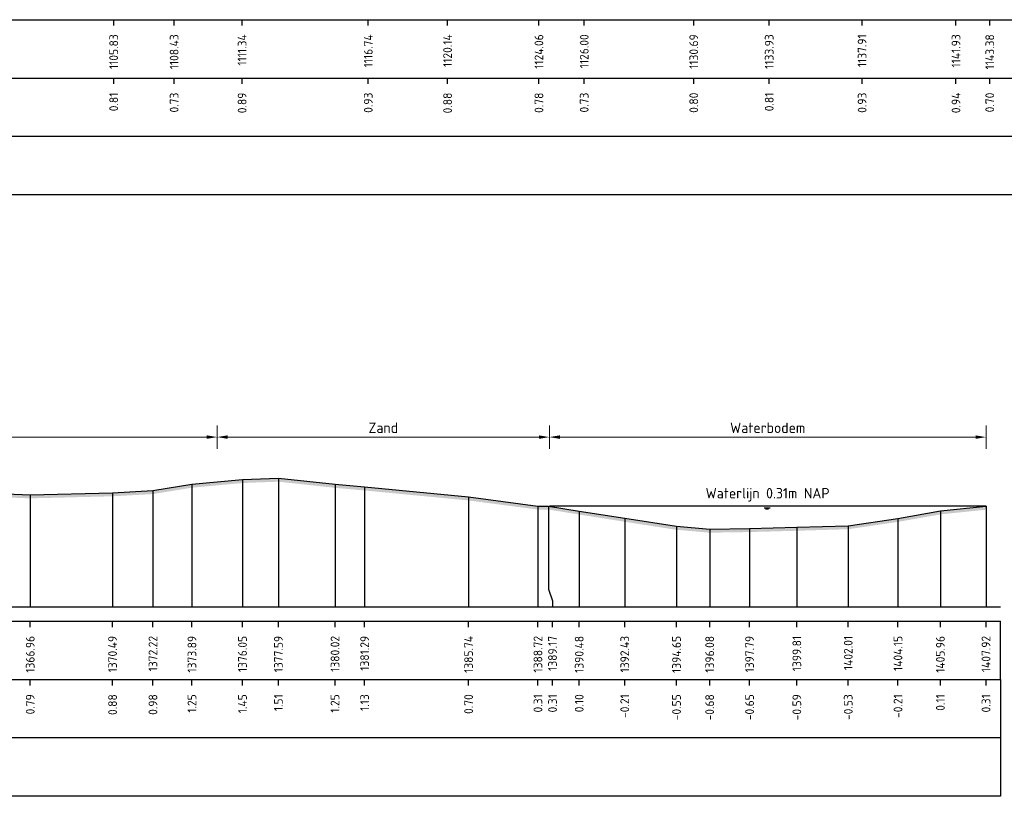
# Model space of a CAD drawing. Header units: metres. Extents: x 128583 to 136452, y 412329 to 415128.
# Tile 418 of 465: x 135783 to 135825, y 414520 to 414554. Entities that reach past the tile are written whole.
import ezdxf
from ezdxf.enums import TextEntityAlignment as Align

# ---------------------------------------------------------------- set-up
doc = ezdxf.new("R2010")
doc.units = ezdxf.units.M
doc.header["$PDMODE"] = 35
doc.header["$PDSIZE"] = 0.075
for name, color, linetype, lineweight in [('X-ME-AL-PROFIEL_HUIDIG MAAIVELD-GD', 8, 'Continuous', 0), ('X-XX-AL-DETAIL1-M', 7, 'Continuous', 18), ('X-XX-AL-NAP-T18', 7, 'Continuous', 18)]:
    doc.layers.add(name, color=color, linetype=linetype, lineweight=lineweight)
for name, color, linetype in [('X-ME-AL-PROFIEL_MAAIVELD-GD', 8, 'Continuous'), ('X-ME-AL-PROFIEL_WATERLIJN-GD', 150, 'Continuous'), ('X-ME-AL-PROFIELRASTER-S', 7, 'Continuous')]:
    doc.layers.add(name, color=color, linetype=linetype)
doc.styles.add('NLCS-ISO-ANNOTATIEF-T18', font='NLCS-ISO.ttf', dxfattribs={"height": 1.8})
doc.styles.add('NLCS-ISO-ANNOTATIVE-T18', font='NLCS-ISO.ttf', dxfattribs={"height": 1.8})
doc.dimstyles.new('NLCS-ANNOTATIEF-T18-PIJL_L2_H0', dxfattribs={"dimtxt": 2.5, "dimasz": 1.8, "dimexe": 2, "dimexo": 2, "dimgap": 0.7, "dimtad": 1, "dimzin": 0, "dimdsep": 46, "dimtxsty": 'NLCS-ISO-ANNOTATIEF-T18', "dimcen": 0, "dimdle": 2, "dimclrd": 256, "dimclre": 256, "dimclrt": 10, "dimaunit": 2, "dimadec": 0, "dimazin": 0, "dimtfac": 1, "dimtdec": 3, "dimtofl": 0, "dimtmove": 0, "dimatfit": 3, "dimfxl": 2, "dimfxlon": 1, "dimtfillclr": 256, "dimtolj": 1, "dimtzin": 0, "dimlwd": -1, "dimlwe": -1, "dimarcsym": 0})

# ---------------------------------------------------------------- blocks, each defined once
blk = doc.blocks.new('SAL-PROFIELRASTER_BALK_EIND1-D')
at = {"color": 0, "linetype": 'ByBlock', "lineweight": -2}
blk.add_line((1, -12.5), (1, -2.5), dxfattribs=at)
at = {"color": 0, "linetype": 'ByBlock', "lineweight": -2, "flags": 128}
for points in [[(0, 0), (1, 0)], [(0, -2.5), (1, -2.5)], [(0, -12.5), (1, -12.5)]]:
    blk.add_lwpolyline(points, dxfattribs=at)
blk = doc.blocks.new('SAL-PROFIELRASTER_BALK_EIND2-D')
at = {"color": 0, "linetype": 'ByBlock', "lineweight": -2}
for p, q in [((1, -2.5), (1, -12.5)), ((1, -12.5), (0, -12.5))]:
    blk.add_line(p, q, dxfattribs=at)
blk = doc.blocks.new('SAL-PROFIELRASTER_BALK_DATA-D')
at = {"color": 0, "linetype": 'ByBlock', "lineweight": -2}
blk.add_lwpolyline([(0, -3.5), (0, -2.5)], dxfattribs=at)
at = {"color": 0, "linetype": 'ByBlock', "lineweight": -2, "style": 'NLCS-ISO-ANNOTATIVE-T18'}
blk.add_attdef('GETAL', text='', height=1.5, rotation=90, dxfattribs=at).set_placement((0.75, -5), align=Align.RIGHT)
blk = doc.blocks.new('SAL-PROFIELRASTER_AANHAAL-D')
at = {"color": 9, "linetype": 'ByBlock', "lineweight": -2, "flags": 128}
blk.add_lwpolyline([(0, 1), (0, 0)], dxfattribs=at)
blk = doc.blocks.new('SAL-PROFIELRASTER_AANHAAL_STAGGER-D')
at = {"color": 9, "linetype": 'ByBlock', "lineweight": -2, "flags": 128}
for points in [[(0, 0), (0, -0.25)], [(0, -0.25), (1, -0.75)], [(1, -0.75), (1, -1)]]:
    blk.add_lwpolyline(points, dxfattribs=at)
blk = doc.blocks.new('*D406')
at = {"layer": 'Defpoints', "color": 0, "transparency": 16777216}
for p in [(135746.058, 414535.838), (135746.058, 414535.838), (135791.358, 414533.92)]:
    blk.add_point(p, dxfattribs=at)
at = {"layer": 'X-XX-AL-DETAIL1-M', "transparency": 16777216}
for p, q in [((135746.058, 414535.838), (135746.058, 414536.338)), ((135791.358, 414535.338), (135791.358, 414536.338)), ((135790.908, 414535.838), (135746.508, 414535.838))]:
    blk.add_line(p, q, dxfattribs=at)
for points in [[(135746.508, 414535.913), (135746.508, 414535.763), (135746.058, 414535.838)], [(135790.908, 414535.913), (135790.908, 414535.763), (135791.358, 414535.838)]]:
    blk.add_solid(points, dxfattribs=at)
at = {"layer": 'X-XX-AL-DETAIL1-M', "color": 10, "transparency": 16777216, "insert": (135768.708, 414536.238), "char_height": 0.45, "attachment_point": 5, "style": 'NLCS-ISO-ANNOTATIEF-T18'}
blk.add_mtext('\\A1;Akker', dxfattribs=at)
blk = doc.blocks.new('*D407')
at = {"layer": 'Defpoints', "color": 0, "transparency": 16777216}
for p in [(135791.358, 414535.838), (135791.358, 414535.838), (135805.591, 414532.877)]:
    blk.add_point(p, dxfattribs=at)
at = {"layer": 'X-XX-AL-DETAIL1-M', "transparency": 16777216}
for p, q in [((135791.358, 414535.838), (135791.358, 414536.338)), ((135805.591, 414535.338), (135805.591, 414536.338)), ((135805.141, 414535.838), (135791.808, 414535.838))]:
    blk.add_line(p, q, dxfattribs=at)
for points in [[(135791.808, 414535.913), (135791.808, 414535.763), (135791.358, 414535.838)], [(135805.141, 414535.913), (135805.141, 414535.763), (135805.591, 414535.838)]]:
    blk.add_solid(points, dxfattribs=at)
at = {"layer": 'X-XX-AL-DETAIL1-M', "color": 10, "transparency": 16777216, "insert": (135798.474, 414536.238), "char_height": 0.45, "attachment_point": 5, "style": 'NLCS-ISO-ANNOTATIEF-T18'}
blk.add_mtext('\\A1;Zand', dxfattribs=at)
blk = doc.blocks.new('*D408')
at = {"layer": 'Defpoints', "color": 0, "transparency": 16777216}
for p in [(135805.591, 414535.838), (135805.591, 414535.838), (135824.303, 414532.877)]:
    blk.add_point(p, dxfattribs=at)
at = {"layer": 'X-XX-AL-DETAIL1-M', "transparency": 16777216}
for p, q in [((135805.591, 414535.838), (135805.591, 414536.338)), ((135824.303, 414535.338), (135824.303, 414536.338)), ((135823.853, 414535.838), (135806.041, 414535.838))]:
    blk.add_line(p, q, dxfattribs=at)
for points in [[(135806.041, 414535.913), (135806.041, 414535.763), (135805.591, 414535.838)], [(135823.853, 414535.913), (135823.853, 414535.763), (135824.303, 414535.838)]]:
    blk.add_solid(points, dxfattribs=at)
at = {"layer": 'X-XX-AL-DETAIL1-M', "color": 10, "transparency": 16777216, "insert": (135814.947, 414536.238), "char_height": 0.45, "attachment_point": 5, "style": 'NLCS-ISO-ANNOTATIEF-T18'}
blk.add_mtext('\\A1;Waterbodem', dxfattribs=at)

msp = doc.modelspace()

# ---------------------------------------------------------------- hatches: boundary and pattern name
at = {"layer": 'X-ME-AL-PROFIEL_HUIDIG MAAIVELD-GD'}
h = msp.add_hatch(dxfattribs=at)
h.set_pattern_fill('AGR-MAAIVELD', color=256, scale=0.1, pattern_type=2)
h.set_pattern_definition([(45, (-528.359, -245.5534), (-0.5000001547, 0.5000001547), []), (45, (-528.43044, -245.482), (0, 1.0000003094), [0.707107, -0.707107]), (45, (-528.5019, -245.41055), (0, 1.0000003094), [0.707107, -0.707107]), (45, (-528.5743, -245.3381), (0, 1.0000003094), [0.707107, -0.707107]), (45, (-528.6447, -245.2677), (0, 1.0000003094), [0.707107, -0.707107]), (45, (-528.71615, -245.19626), (0, 1.0000003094), [0.707107, -0.707107]), (45, (-528.7876, -245.12484), (0, 1.0000003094), [0.707107, -0.707107]), (315, (-528.359, -245.5534), (0.5000001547, 0.5000001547), []), (315, (-528.2876, -245.482), (1.0000003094, -3e-16), [0.707107, -0.707107]), (315, (-528.21615, -245.41055), (1.0000003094, -3e-16), [0.707107, -0.707107]), (315, (-528.1437, -245.3381), (1.0000003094, -3e-16), [0.707107, -0.707107]), (315, (-528.0733, -245.2677), (1.0000003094, -3e-16), [0.707107, -0.707107]), (315, (-528.0019, -245.19626), (1.0000003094, -3e-16), [0.707107, -0.707107]), (315, (-527.93044, -245.12484), (1.0000003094, -3e-16), [0.707107, -0.707107])])
h.paths.add_polyline_path([(135824.303, 414532.877), (135822.347, 414532.674), (135820.531, 414532.355), (135818.398, 414532.04), (135816.197, 414531.974), (135814.172, 414531.918), (135812.461, 414531.891), (135811.04, 414532.014), (135808.821, 414532.359), (135806.87, 414532.67), (135805.56, 414532.882), (135805.102, 414532.882), (135802.13, 414533.272), (135797.675, 414533.7), (135796.406, 414533.814), (135793.98, 414534.077), (135792.441, 414534.02), (135790.275, 414533.819), (135788.604, 414533.547), (135786.873, 414533.451), (135783.344, 414533.362), (135780.915, 414533.461), (135777.307, 414533.365), (135773.824, 414533.231), (135770.841, 414533.209), (135767.971, 414533.232), (135764.483, 414533.332), (135760.845, 414533.261), (135757.322, 414533.209), (135754.357, 414533.15), (135751.433, 414533.015), (135749.183, 414532.984), (135746.914, 414532.913), (135746.1, 414532.302), (135745.881, 414532.051), (135745.465, 414532.015), (135745.133, 414532.083), (135744.902, 414532.298), (135744.374, 414532.872), (135742.665, 414533.039), (135740.103, 414533.07), (135737.822, 414533.197), (135734.295, 414533.192), (135729.954, 414533.226), (135727.462, 414533.149), (135725.025, 414533.209), (135720.96, 414533.252), (135717.606, 414533.208), (135715.041, 414533.286), (135712.362, 414533.321), (135708.778, 414533.329), (135705.103, 414533.312), (135701.123, 414533.216), (135698.115, 414533.284), (135694.186, 414533.228), (135690.887, 414533.198), (135687.943, 414532.992), (135687.191, 414532.893), (135686.751, 414532.936), (135686.638, 414532.573), (135686.158, 414532.282), (135685.988, 414532.087), (135685.673, 414531.996), (135685.25, 414532.01), (135685.047, 414532.316), (135684.903, 414532.617), (135683.831, 414533.002), (135682.251, 414533.151), (135679.32, 414533.269), (135675.494, 414533.18), (135672.277, 414533.308), (135668.285, 414533.163), (135665.224, 414533.206), (135661.033, 414533.378), (135657.122, 414533.241), (135653.704, 414533.29), (135650.141, 414533.452), (135645.603, 414533.35), (135641.36, 414533.371), (135638.08, 414533.449), (135634.587, 414533.413), (135630.357, 414533.385), (135626.384, 414533.283), (135622.686, 414533.223), (135619.374, 414533.336), (135615.3, 414533.169), (135611.985, 414533.267), (135607.379, 414533.105), (135604.005, 414533.053), (135600.871, 414533.04), (135597.985, 414533.075), (135595.463, 414533.076), (135594.414, 414532.835), (135594.049, 414532.484), (135593.698, 414532.035), (135593.12, 414532), (135592.743, 414532.079), (135592.499, 414532.488), (135592.168, 414532.878), (135590.406, 414532.977), (135586.847, 414533.088), (135584.061, 414533.223), (135580.869, 414533.374), (135576.996, 414533.369), (135572.963, 414533.433), (135568.722, 414533.229), (135563.101, 414533.284), (135559.763, 414533.263), (135558.316, 414533.509), (135554.293, 414533.499), (135550.311, 414533.38), (135547.078, 414533.366), (135542.383, 414533.3), (135540.442, 414533.349), (135536.528, 414533.45), (135533.129, 414533.498), (135527.723, 414533.453), (135524.811, 414533.296), (135522.22, 414533.377), (135517.74, 414533.343), (135512.837, 414533.331), (135510.644, 414533.405), (135505.196, 414533.346), (135503.034, 414533.494), (135498.838, 414533.462), (135495.065, 414533.4), (135490.962, 414533.318), (135487.269, 414533.334), (135481.818, 414533.204), (135478.723, 414533.339), (135475.023, 414533.324), (135472.295, 414533.188), (135470.457, 414533.03), (135469.658, 414532.312), (135469.376, 414532.036), (135469.136, 414531.999), (135468.86, 414531.999), (135468.486, 414532.339), (135468.263, 414532.676), (135467.535, 414533.173), (135465.205, 414533.337), (135462.229, 414533.314), (135459.532, 414533.513), (135455.526, 414533.413), (135452.615, 414533.492), (135448.335, 414533.393), (135445.345, 414533.547), (135440.528, 414533.368), (135437.286, 414533.569), (135433.027, 414533.453), (135429.282, 414533.593), (135425.112, 414533.503), (135421.808, 414533.563), (135417.562, 414533.532), (135413.107, 414533.389), (135410.024, 414533.381), (135405.654, 414533.411), (135403.402, 414533.578), (135398.8, 414533.425), (135395.456, 414533.407), (135391.994, 414533.357), (135388.793, 414533.444), (135385.211, 414533.446), (135381.885, 414533.447), (135378.979, 414533.454), (135376.023, 414533.511), (135373.357, 414533.415), (135371.837, 414533.308), (135371.496, 414532.85), (135370.733, 414532.302), (135370.122, 414532.312), (135369.73, 414532.567), (135369.091, 414533.187), (135367.505, 414533.323), (135365.024, 414533.465), (135361.064, 414533.529), (135356.853, 414533.512), (135353.093, 414533.454), (135349.873, 414533.449), (135346.02, 414533.482), (135341.689, 414533.56), (135337.732, 414533.502), (135333.868, 414533.622), (135329.569, 414533.674), (135325.551, 414533.611), (135321.801, 414533.589), (135317.839, 414533.541), (135314.998, 414533.561), (135311.623, 414533.53), (135308.383, 414533.508), (135305.499, 414533.497), (135302.425, 414533.528), (135299.541, 414533.472), (135296.525, 414533.548), (135293.798, 414533.561), (135290.487, 414533.53), (135287.386, 414533.523), (135284.281, 414533.546), (135281.468, 414533.546), (135278.856, 414533.505), (135277.144, 414533.398), (135275.345, 414533.234), (135274.859, 414532.772), (135274.21, 414532.274), (135273.956, 414532.073), (135273.683, 414532.078), (135273.363, 414532.285), (135272.652, 414532.849), (135271.883, 414533.394), (135269.229, 414533.599), (135266.357, 414533.663), (135262.843, 414533.589), (135260.191, 414533.641), (135258.41, 414533.595), (135255.663, 414533.551), (135255.001, 414533.604), (135252.198, 414533.628), (135249.558, 414533.579), (135246.707, 414533.521), (135244.31, 414533.603), (135241.612, 414533.59), (135239.084, 414533.596), (135237.215, 414533.457), (135236.049, 414533.538), (135232.964, 414533.616), (135230.297, 414533.631), (135226.567, 414533.575), (135223.598, 414533.659), (135219.833, 414533.672), (135216.386, 414533.497), (135213.857, 414533.595), (135211.07, 414533.54), (135207.331, 414533.526), (135205.602, 414533.366), (135204.055, 414533.572), (135200.476, 414533.478), (135197.853, 414533.51), (135195.819, 414533.574), (135192.113, 414533.508), (135189.766, 414533.319), (135188.979, 414533.45), (135186.59, 414533.58), (135183.394, 414533.629), (135180.475, 414533.533), (135177.777, 414533.574), (135176.483, 414533.411), (135175.558, 414532.754), (135175.125, 414532.367), (135174.878, 414532.156), (135174.622, 414532.134), (135174.428, 414532.182), (135174.219, 414532.34), (135173.635, 414532.938), (135173.063, 414533.319), (135169.572, 414533.486), (135165.81, 414533.532), (135161.908, 414533.492), (135157.71, 414533.54), (135153.695, 414533.546), (135149.982, 414533.669), (135145.963, 414533.483), (135142.326, 414533.47), (135139.415, 414533.416), (135136.516, 414533.354), (135134.751, 414533.104), (135133.993, 414532.47), (135133.482, 414532.041), (135133.118, 414532.003), (135132.516, 414532.191), (135132.25, 414532.452), (135132.043, 414532.766), (135131.571, 414533.097), (135129.409, 414533.294), (135126.035, 414533.283), (135122.004, 414533.301), (135117.981, 414533.25), (135114.176, 414533.205), (135111.105, 414533.203), (135107.13, 414533.173), (135103.862, 414533.181), (135098.733, 414533.27), (135094.16, 414533.223), (135089.094, 414533.287), (135084.833, 414533.35), (135079.91, 414533.385), (135075.111, 414533.398), (135070.627, 414533.437), (135066.611, 414533.431), (135062.638, 414533.398), (135059.246, 414533.393), (135054.541, 414533.385), (135049.168, 414533.409), (135044.113, 414533.416), (135040.141, 414533.29), (135036.976, 414533.031), (135034.652, 414532.701), (135029.674, 414532.524), (135028.742, 414532.754), (135027.262, 414532.966), (135024.794, 414532.565), (135021.585, 414532.569), (135021.14, 414532.346), (135020.178, 414532.262), (135019.327, 414532.355), (135019.024, 414532.604), (135017.17, 414532.716), (135014.517, 414532.908), (135010.951, 414532.878), (135007.229, 414532.993), (135004.03, 414533.097), (135000.238, 414533.231), (134996.187, 414533.475), (134990.728, 414533.172), (134987.556, 414533.403), (134982.848, 414533.2), (134978.812, 414533.315), (134974.713, 414533.131), (134970.368, 414533.115), (134966.378, 414533.141), (134961.737, 414533.289), (134957.291, 414533.122), (134953.093, 414533.131), (134948.627, 414533.125), (134944.681, 414533.224), (134940.639, 414533.204), (134936.753, 414533.096), (134933.137, 414533.122), (134929.511, 414533.181), (134924.788, 414533.169), (134920.991, 414533.236), (134916.566, 414533.237), (134912.015, 414533.283), (134907.619, 414533.36), (134903.614, 414533.352), (134899.538, 414533.358), (134895.302, 414533.227), (134892.244, 414533.208), (134887.595, 414533.126), (134884.391, 414532.902), (134882.206, 414532.756), (134881.493, 414532.621), (134881.148, 414532.268), (134880.806, 414532.125), (134880.173, 414531.931), (134879.52, 414531.842), (134879.05, 414531.984), (134878.403, 414532.284), (134877.905, 414532.647), (134877.774, 414532.806), (134875.944, 414532.822), (134872.743, 414532.963), (134868.522, 414532.932), (134864.142, 414532.792), (134860.588, 414532.522), (134855.316, 414532.504), (134850.434, 414532.447), (134845.891, 414532.497), (134841.499, 414532.546), (134836.089, 414532.371), (134831.231, 414532.583), (134827.345, 414532.539), (134823.544, 414532.55), (134820.132, 414532.458), (134816.613, 414532.504), (134813.55, 414532.528), (134810.456, 414532.574), (134807.759, 414532.557), (134804.385, 414532.593), (134801.684, 414532.633), (134799.143, 414532.686), (134796.583, 414532.816), (134793.641, 414532.811), (134790.438, 414532.877), (134787.174, 414532.873), (134783.991, 414532.998), (134780.586, 414533.035), (134777.141, 414533.071), (134773.952, 414533.111), (134770.758, 414533.206), (134767.364, 414533.196), (134764.243, 414533.127), (134761.011, 414533.226), (134757.526, 414533.155), (134754.2, 414533.241), (134750.678, 414533.133), (134747.511, 414533.213), (134744.279, 414533.21), (134740.898, 414533.225), (134739.996, 414532.763), (134739.636, 414532.782), (134739.039, 414533.164), (134736.961, 414533.328), (134734.301, 414533.386), (134731.473, 414533.404), (134728.339, 414533.453), (134725.386, 414533.481), (134722.465, 414533.509), (134717.44, 414533.574), (134714.242, 414533.591), (134711.397, 414533.609), (134708.12, 414533.518), (134704.904, 414533.619), (134700.258, 414533.455), (134697.217, 414533.416), (134694.352, 414533.328), (134691.305, 414533.201), (134690.746, 414533.057), (134689.82, 414532.231), (134689.59, 414532.206), (134689.15, 414532.279), (134688.838, 414532.709), (134688.355, 414533.196), (134685.785, 414533.269), (134682.811, 414533.302), (134679.206, 414533.383), (134675.22, 414533.306), (134671.859, 414533.332), (134668.53, 414533.382), (134665.135, 414533.383), (134661.858, 414533.41), (134658.643, 414533.372), (134655.222, 414533.443), (134651.621, 414533.448), (134648.219, 414533.464), (134644.912, 414533.483), (134641.641, 414533.535), (134637.734, 414533.477), (134634.15, 414533.658), (134630.594, 414533.556), (134626.603, 414533.581), (134622.849, 414533.503), (134619.641, 414533.59), (134616.24, 414533.547), (134612.537, 414533.524), (134609.195, 414533.486), (134605.769, 414533.453), (134602.372, 414533.411), (134598.237, 414533.46), (134593.777, 414533.398), (134590.204, 414533.382), (134586.321, 414533.386), (134582.952, 414533.309), (134579.239, 414533.318), (134575.759, 414533.288), (134572.576, 414533.293), (134569.444, 414533.305), (134566.401, 414533.268), (134563.321, 414533.345), (134560.276, 414533.261), (134558.242, 414533.307), (134555.209, 414533.423), (134551.608, 414533.343), (134548.544, 414533.385), (134545.874, 414533.38), (134541.673, 414533.309), (134538.261, 414533.282), (134535.191, 414533.341), (134530.653, 414533.417), (134526.789, 414533.541), (134523.246, 414533.581), (134520.241, 414533.517), (134516.578, 414533.517), (134513.73, 414533.41), (134509.854, 414533.347), (134506.479, 414533.348), (134503.07, 414533.341), (134499.493, 414533.342), (134496.046, 414533.26), (134491.795, 414533.213), (134488.234, 414533.206), (134485.656, 414533.116), (134482.942, 414533.036), (134480.514, 414532.694), (134476.284, 414532.561), (134473.692, 414532.502), (134471.616, 414532.702), (134471.02, 414532.505), (134469.424, 414532.065), (134467.413, 414531.765), (134464.103, 414531.681), (134459.94, 414531.455), (134455.533, 414531.743), (134448.185, 414532.148), (134440.629, 414532.011), (134438.757, 414532.549), (134437.229, 414533.026), (134434.799, 414533.203), (134431.84, 414533.265), (134428.132, 414533.449), (134423.979, 414533.5), (134419.895, 414533.456), (134416.386, 414533.451), (134416.386, 414533.301), (134419.895, 414533.306), (134423.979, 414533.35), (134428.132, 414533.299), (134431.84, 414533.115), (134434.799, 414533.053), (134437.229, 414532.876), (134438.757, 414532.399), (134440.629, 414531.861), (134448.185, 414531.998), (134455.533, 414531.593), (134459.94, 414531.305), (134464.103, 414531.531), (134467.413, 414531.615), (134469.424, 414531.915), (134471.02, 414532.355), (134471.616, 414532.552), (134473.692, 414532.352), (134476.284, 414532.411), (134480.514, 414532.544), (134482.942, 414532.886), (134485.656, 414532.966), (134488.234, 414533.056), (134491.795, 414533.063), (134496.046, 414533.11), (134499.493, 414533.192), (134503.07, 414533.191), (134506.479, 414533.198), (134509.854, 414533.197), (134513.73, 414533.26), (134516.578, 414533.367), (134520.241, 414533.367), (134523.246, 414533.431), (134526.789, 414533.391), (134530.653, 414533.267), (134535.191, 414533.191), (134538.261, 414533.132), (134541.673, 414533.159), (134545.874, 414533.23), (134548.544, 414533.235), (134551.608, 414533.193), (134555.209, 414533.273), (134558.242, 414533.157), (134560.276, 414533.111), (134563.321, 414533.195), (134566.401, 414533.118), (134569.444, 414533.155), (134572.576, 414533.143), (134575.759, 414533.138), (134579.239, 414533.168), (134582.952, 414533.159), (134586.321, 414533.236), (134590.204, 414533.232), (134593.777, 414533.248), (134598.237, 414533.31), (134602.372, 414533.261), (134605.769, 414533.303), (134609.195, 414533.336), (134612.537, 414533.374), (134616.24, 414533.397), (134619.641, 414533.44), (134622.849, 414533.353), (134626.603, 414533.431), (134630.594, 414533.406), (134634.15, 414533.508), (134637.734, 414533.327), (134641.641, 414533.385), (134644.912, 414533.333), (134648.219, 414533.314), (134651.621, 414533.298), (134655.222, 414533.293), (134658.643, 414533.222), (134661.858, 414533.26), (134665.135, 414533.233), (134668.53, 414533.232), (134671.859, 414533.182), (134675.22, 414533.156), (134679.206, 414533.233), (134682.811, 414533.152), (134685.785, 414533.119), (134688.355, 414533.046), (134688.838, 414532.559), (134689.15, 414532.129), (134689.59, 414532.056), (134689.82, 414532.081), (134690.746, 414532.907), (134691.305, 414533.051), (134694.352, 414533.178), (134697.217, 414533.266), (134700.258, 414533.305), (134704.904, 414533.469), (134708.12, 414533.368), (134711.397, 414533.459), (134714.242, 414533.441), (134717.44, 414533.424), (134722.465, 414533.359), (134725.386, 414533.331), (134728.339, 414533.303), (134731.473, 414533.254), (134734.301, 414533.236), (134736.961, 414533.178), (134739.039, 414533.014), (134739.636, 414532.632), (134739.996, 414532.613), (134740.898, 414533.075), (134744.279, 414533.06), (134747.511, 414533.063), (134750.678, 414532.983), (134754.2, 414533.091), (134757.526, 414533.005), (134761.011, 414533.076), (134764.243, 414532.977), (134767.364, 414533.046), (134770.758, 414533.056), (134773.952, 414532.961), (134777.141, 414532.921), (134780.586, 414532.885), (134783.991, 414532.848), (134787.174, 414532.723), (134790.438, 414532.727), (134793.641, 414532.661), (134796.583, 414532.666), (134799.143, 414532.536), (134801.684, 414532.483), (134804.385, 414532.443), (134807.759, 414532.407), (134810.456, 414532.424), (134813.55, 414532.378), (134816.613, 414532.354), (134820.132, 414532.308), (134823.544, 414532.4), (134827.345, 414532.389), (134831.231, 414532.433), (134836.089, 414532.221), (134841.499, 414532.396), (134845.891, 414532.347), (134850.434, 414532.297), (134855.316, 414532.354), (134860.588, 414532.372), (134864.142, 414532.642), (134868.522, 414532.782), (134872.743, 414532.813), (134875.944, 414532.672), (134877.774, 414532.656), (134877.905, 414532.497), (134878.403, 414532.134), (134879.05, 414531.834), (134879.52, 414531.692), (134880.173, 414531.781), (134880.806, 414531.975), (134881.148, 414532.118), (134881.493, 414532.471), (134882.206, 414532.606), (134884.391, 414532.752), (134887.595, 414532.976), (134892.244, 414533.058), (134895.302, 414533.077), (134899.538, 414533.208), (134903.614, 414533.202), (134907.619, 414533.21), (134912.015, 414533.133), (134916.566, 414533.087), (134920.991, 414533.086), (134924.788, 414533.019), (134929.511, 414533.031), (134933.137, 414532.972), (134936.753, 414532.946), (134940.639, 414533.054), (134944.681, 414533.074), (134948.627, 414532.975), (134953.093, 414532.981), (134957.291, 414532.972), (134961.737, 414533.139), (134966.378, 414532.991), (134970.368, 414532.965), (134974.713, 414532.981), (134978.812, 414533.165), (134982.848, 414533.05), (134987.556, 414533.253), (134990.728, 414533.022), (134996.187, 414533.325), (135000.238, 414533.081), (135004.03, 414532.947), (135007.229, 414532.843), (135010.951, 414532.728), (135014.517, 414532.758), (135017.17, 414532.566), (135019.024, 414532.454), (135019.327, 414532.205), (135020.178, 414532.112), (135021.14, 414532.196), (135021.585, 414532.419), (135024.794, 414532.415), (135027.262, 414532.816), (135028.742, 414532.604), (135029.674, 414532.374), (135034.652, 414532.551), (135036.976, 414532.881), (135040.141, 414533.14), (135044.113, 414533.266), (135049.168, 414533.259), (135054.541, 414533.235), (135059.246, 414533.243), (135062.638, 414533.248), (135066.611, 414533.281), (135070.627, 414533.287), (135075.111, 414533.248), (135079.91, 414533.235), (135084.833, 414533.2), (135089.094, 414533.137), (135094.16, 414533.073), (135098.733, 414533.12), (135103.862, 414533.031), (135107.13, 414533.023), (135111.105, 414533.053), (135114.176, 414533.055), (135117.981, 414533.1), (135122.004, 414533.151), (135126.035, 414533.133), (135129.409, 414533.144), (135131.571, 414532.947), (135132.043, 414532.616), (135132.25, 414532.302), (135132.516, 414532.041), (135133.118, 414531.853), (135133.482, 414531.891), (135133.993, 414532.32), (135134.751, 414532.954), (135136.516, 414533.204), (135139.415, 414533.266), (135142.326, 414533.32), (135145.963, 414533.333), (135149.982, 414533.519), (135153.695, 414533.396), (135157.71, 414533.39), (135161.908, 414533.342), (135165.81, 414533.382), (135169.572, 414533.336), (135173.063, 414533.169), (135173.635, 414532.788), (135174.219, 414532.19), (135174.428, 414532.032), (135174.622, 414531.984), (135174.878, 414532.006), (135175.125, 414532.217), (135175.558, 414532.604), (135176.483, 414533.261), (135177.777, 414533.424), (135180.475, 414533.383), (135183.394, 414533.479), (135186.59, 414533.43), (135188.979, 414533.3), (135189.766, 414533.169), (135192.113, 414533.358), (135195.819, 414533.424), (135197.853, 414533.36), (135200.476, 414533.328), (135204.055, 414533.422), (135205.602, 414533.216), (135207.331, 414533.376), (135211.07, 414533.39), (135213.857, 414533.445), (135216.386, 414533.347), (135219.833, 414533.522), (135223.598, 414533.509), (135226.567, 414533.425), (135230.297, 414533.481), (135232.964, 414533.466), (135236.049, 414533.388), (135237.215, 414533.307), (135239.084, 414533.446), (135241.612, 414533.44), (135244.31, 414533.453), (135246.707, 414533.371), (135249.558, 414533.429), (135252.198, 414533.478), (135255.001, 414533.454), (135255.663, 414533.401), (135258.41, 414533.445), (135260.191, 414533.491), (135262.843, 414533.439), (135266.357, 414533.513), (135269.229, 414533.449), (135271.883, 414533.244), (135272.652, 414532.699), (135273.363, 414532.135), (135273.683, 414531.928), (135273.956, 414531.923), (135274.21, 414532.124), (135274.859, 414532.622), (135275.345, 414533.084), (135277.144, 414533.248), (135278.856, 414533.355), (135281.468, 414533.396), (135284.281, 414533.396), (135287.386, 414533.373), (135290.487, 414533.38), (135293.798, 414533.411), (135296.525, 414533.398), (135299.541, 414533.322), (135302.425, 414533.378), (135305.499, 414533.347), (135308.383, 414533.358), (135311.623, 414533.38), (135314.998, 414533.411), (135317.839, 414533.391), (135321.801, 414533.439), (135325.551, 414533.461), (135329.569, 414533.524), (135333.868, 414533.472), (135337.732, 414533.352), (135341.689, 414533.41), (135346.02, 414533.332), (135349.873, 414533.299), (135353.093, 414533.304), (135356.853, 414533.362), (135361.064, 414533.379), (135365.024, 414533.315), (135367.505, 414533.173), (135369.091, 414533.037), (135369.73, 414532.417), (135370.122, 414532.162), (135370.733, 414532.152), (135371.496, 414532.7), (135371.837, 414533.158), (135373.357, 414533.265), (135376.023, 414533.361), (135378.979, 414533.304), (135381.885, 414533.297), (135385.211, 414533.296), (135388.793, 414533.294), (135391.994, 414533.207), (135395.456, 414533.257), (135398.8, 414533.275), (135403.402, 414533.428), (135405.654, 414533.261), (135410.024, 414533.231), (135413.107, 414533.239), (135417.562, 414533.382), (135421.808, 414533.413), (135425.112, 414533.353), (135429.282, 414533.443), (135433.027, 414533.303), (135437.286, 414533.419), (135440.528, 414533.218), (135445.345, 414533.397), (135448.335, 414533.243), (135452.615, 414533.342), (135455.526, 414533.263), (135459.532, 414533.363), (135462.229, 414533.164), (135465.205, 414533.187), (135467.535, 414533.023), (135468.263, 414532.526), (135468.486, 414532.189), (135468.86, 414531.849), (135469.136, 414531.849), (135469.376, 414531.886), (135469.658, 414532.162), (135470.457, 414532.88), (135472.295, 414533.038), (135475.023, 414533.174), (135478.723, 414533.189), (135481.818, 414533.054), (135487.269, 414533.184), (135490.962, 414533.168), (135495.065, 414533.25), (135498.838, 414533.312), (135503.034, 414533.344), (135505.196, 414533.196), (135510.644, 414533.255), (135512.837, 414533.181), (135517.74, 414533.193), (135522.22, 414533.227), (135524.811, 414533.146), (135527.723, 414533.303), (135533.129, 414533.348), (135536.528, 414533.3), (135540.442, 414533.199), (135542.383, 414533.15), (135547.078, 414533.216), (135550.311, 414533.23), (135554.293, 414533.349), (135558.316, 414533.359), (135559.763, 414533.113), (135563.101, 414533.134), (135568.722, 414533.079), (135572.963, 414533.283), (135576.996, 414533.219), (135580.869, 414533.224), (135584.061, 414533.073), (135586.847, 414532.938), (135590.406, 414532.827), (135592.168, 414532.728), (135592.499, 414532.338), (135592.743, 414531.929), (135593.12, 414531.85), (135593.698, 414531.885), (135594.049, 414532.334), (135594.414, 414532.685), (135595.463, 414532.926), (135597.985, 414532.925), (135600.871, 414532.89), (135604.005, 414532.903), (135607.379, 414532.955), (135611.985, 414533.117), (135615.3, 414533.019), (135619.374, 414533.186), (135622.686, 414533.073), (135626.384, 414533.133), (135630.357, 414533.235), (135634.587, 414533.263), (135638.08, 414533.299), (135641.36, 414533.221), (135645.603, 414533.2), (135650.141, 414533.302), (135653.704, 414533.14), (135657.122, 414533.091), (135661.033, 414533.228), (135665.224, 414533.056), (135668.285, 414533.013), (135672.277, 414533.158), (135675.494, 414533.03), (135679.32, 414533.119), (135682.251, 414533.001), (135683.831, 414532.852), (135684.903, 414532.467), (135685.047, 414532.166), (135685.25, 414531.86), (135685.673, 414531.846), (135685.988, 414531.937), (135686.158, 414532.132), (135686.638, 414532.423), (135686.751, 414532.786), (135687.191, 414532.743), (135687.943, 414532.842), (135690.887, 414533.048), (135694.186, 414533.078), (135698.115, 414533.134), (135701.123, 414533.066), (135705.103, 414533.162), (135708.778, 414533.179), (135712.362, 414533.171), (135715.041, 414533.136), (135717.606, 414533.058), (135720.96, 414533.102), (135725.025, 414533.059), (135727.462, 414532.999), (135729.954, 414533.076), (135734.295, 414533.042), (135737.822, 414533.047), (135740.103, 414532.92), (135742.665, 414532.889), (135744.374, 414532.722), (135744.902, 414532.148), (135745.133, 414531.933), (135745.465, 414531.865), (135745.881, 414531.901), (135746.1, 414532.152), (135746.914, 414532.763), (135749.183, 414532.834), (135751.433, 414532.865), (135754.357, 414533), (135757.322, 414533.059), (135760.845, 414533.111), (135764.483, 414533.182), (135767.971, 414533.082), (135770.841, 414533.059), (135773.824, 414533.081), (135777.307, 414533.215), (135780.915, 414533.311), (135783.344, 414533.212), (135786.873, 414533.301), (135788.604, 414533.397), (135790.275, 414533.669), (135792.441, 414533.87), (135793.98, 414533.927), (135796.406, 414533.664), (135797.675, 414533.55), (135802.13, 414533.122), (135805.102, 414532.732), (135805.56, 414532.732), (135806.87, 414532.52), (135808.821, 414532.209), (135811.04, 414531.864), (135812.461, 414531.741), (135814.172, 414531.768), (135816.197, 414531.824), (135818.398, 414531.89), (135820.531, 414532.205), (135822.347, 414532.524), (135824.303, 414532.727)])

# ---------------------------------------------------------------- linework, layer by layer
at = {"layer": 'X-ME-AL-PROFIEL_MAAIVELD-GD'}
msp.add_lwpolyline([(135780.915, 414533.461), (135783.344, 414533.362), (135786.873, 414533.451), (135788.604, 414533.547), (135790.275, 414533.819), (135792.441, 414534.02), (135793.98, 414534.077), (135796.406, 414533.814), (135797.675, 414533.7), (135802.13, 414533.272), (135805.102, 414532.882), (135805.56, 414532.882), (135806.87, 414532.67), (135808.821, 414532.359), (135811.04, 414532.014), (135812.461, 414531.891), (135814.172, 414531.918), (135816.197, 414531.974), (135818.398, 414532.04), (135820.531, 414532.355), (135822.347, 414532.674), (135824.303, 414532.877)], dxfattribs=at)
at = {"layer": 'X-ME-AL-PROFIEL_WATERLIJN-GD'}
for points in [[(135824.303, 414532.877), (135805.591, 414532.877)], [(135814.803, 414532.809), (135815.053, 414532.809)], [(135814.859, 414532.76), (135814.984, 414532.76)]]:
    msp.add_lwpolyline(points, dxfattribs=at)

# ---------------------------------------------------------------- block references
at = {"layer": 'X-ME-AL-PROFIELRASTER-S', "xscale": 1408.542011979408, "yscale": 0.25, "zscale": 1408.542011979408}
for name, p in [('SAL-PROFIELRASTER_BALK_EIND1-D', (134681.087, 414554.351)), ('SAL-PROFIELRASTER_BALK_EIND2-D', (134681.087, 414551.851)), ('SAL-PROFIELRASTER_BALK_EIND2-D', (134681.087, 414549.351)), ('SAL-PROFIELRASTER_BALK_EIND1-D', (134416.386, 414528.568)), ('SAL-PROFIELRASTER_BALK_EIND2-D', (134416.386, 414526.068)), ('SAL-PROFIELRASTER_BALK_EIND2-D', (134416.386, 414523.568))]:
    msp.add_blockref(name, p, dxfattribs=at)
at = {"layer": 'X-ME-AL-PROFIELRASTER-S', "xscale": 0.25, "yscale": 0.25, "zscale": 0.25}
for p, values in [((135786.921, 414554.351), {'GETAL': '1105.83'}), ((135789.512, 414554.351), {'GETAL': '1108.43'}), ((135792.424, 414554.351), {'GETAL': '1111.34'}), ((135797.83, 414554.351), {'GETAL': '1116.74'}), ((135801.229, 414554.351), {'GETAL': '1120.14'}), ((135805.144, 414554.351), {'GETAL': '1124.06'}), ((135807.084, 414554.351), {'GETAL': '1126.00'}), ((135811.779, 414554.351), {'GETAL': '1130.69'}), ((135815.013, 414554.351), {'GETAL': '1133.93'}), ((135818.994, 414554.351), {'GETAL': '1137.91'}), ((135823.017, 414554.351), {'GETAL': '1141.93'}), ((135824.464, 414554.351), {'GETAL': '1143.38'}), ((135786.921, 414551.851), {'GETAL': '0.81'}), ((135789.512, 414551.851), {'GETAL': '0.73'}), ((135792.424, 414551.851), {'GETAL': '0.89'}), ((135797.83, 414551.851), {'GETAL': '0.93'}), ((135801.229, 414551.851), {'GETAL': '0.88'}), ((135805.144, 414551.851), {'GETAL': '0.78'}), ((135807.084, 414551.851), {'GETAL': '0.73'}), ((135811.779, 414551.851), {'GETAL': '0.80'}), ((135815.013, 414551.851), {'GETAL': '0.81'}), ((135818.994, 414551.851), {'GETAL': '0.93'}), ((135823.017, 414551.851), {'GETAL': '0.94'}), ((135824.464, 414551.851), {'GETAL': '0.70'}), ((135783.344, 414528.568), {'GETAL': '1366.96'}), ((135786.873, 414528.568), {'GETAL': '1370.49'}), ((135788.604, 414528.568), {'GETAL': '1372.22'}), ((135790.275, 414528.568), {'GETAL': '1373.89'}), ((135792.441, 414528.568), {'GETAL': '1376.05'}), ((135793.98, 414528.568), {'GETAL': '1377.59'}), ((135796.406, 414528.568), {'GETAL': '1380.02'}), ((135797.675, 414528.568), {'GETAL': '1381.29'}), ((135802.13, 414528.568), {'GETAL': '1385.74'}), ((135805.102, 414528.568), {'GETAL': '1388.72'}), ((135805.727, 414528.568), {'GETAL': '1389.17'}), ((135805.727, 414528.568), {'GETAL': '1389.17'}), ((135806.87, 414528.568), {'GETAL': '1390.48'}), ((135808.821, 414528.568), {'GETAL': '1392.43'}), ((135811.04, 414528.568), {'GETAL': '1394.65'}), ((135812.461, 414528.568), {'GETAL': '1396.08'}), ((135814.172, 414528.568), {'GETAL': '1397.79'}), ((135816.197, 414528.568), {'GETAL': '1399.81'}), ((135818.398, 414528.568), {'GETAL': '1402.01'}), ((135820.531, 414528.568), {'GETAL': '1404.15'}), ((135822.347, 414528.568), {'GETAL': '1405.96'}), ((135824.303, 414528.568), {'GETAL': '1407.92'}), ((135824.303, 414528.568), {'GETAL': '1407.92'}), ((135783.344, 414526.068), {'GETAL': '0.79'}), ((135786.873, 414526.068), {'GETAL': '0.88'}), ((135788.604, 414526.068), {'GETAL': '0.98'}), ((135790.275, 414526.068), {'GETAL': '1.25'}), ((135792.441, 414526.068), {'GETAL': '1.45'}), ((135793.98, 414526.068), {'GETAL': '1.51'}), ((135796.406, 414526.068), {'GETAL': '1.25'}), ((135797.675, 414526.068), {'GETAL': '1.13'}), ((135802.13, 414526.068), {'GETAL': '0.70'}), ((135805.102, 414526.068), {'GETAL': '0.31'}), ((135805.727, 414526.068), {'GETAL': '0.31'}), ((135806.87, 414526.068), {'GETAL': '0.10'}), ((135808.821, 414526.068), {'GETAL': '-0.21'}), ((135811.04, 414526.068), {'GETAL': '-0.55'}), ((135812.461, 414526.068), {'GETAL': '-0.68'}), ((135814.172, 414526.068), {'GETAL': '-0.65'}), ((135816.197, 414526.068), {'GETAL': '-0.59'}), ((135818.398, 414526.068), {'GETAL': '-0.53'}), ((135820.531, 414526.068), {'GETAL': '-0.21'}), ((135822.347, 414526.068), {'GETAL': '0.11'}), ((135824.303, 414526.068), {'GETAL': '0.31'})]:
    msp.add_blockref('SAL-PROFIELRASTER_BALK_DATA-D', p, dxfattribs=at).add_auto_attribs(values)
at = {"layer": 'X-ME-AL-PROFIELRASTER-S'}
for p, yscale in [((135790.275, 414528.568), 5.250999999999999), ((135792.441, 414528.568), 5.452), ((135793.98, 414528.568), 5.509), ((135796.406, 414528.568), 5.246), ((135797.675, 414528.568), 5.132), ((135783.344, 414528.568), 4.794), ((135786.873, 414528.568), 4.883), ((135788.604, 414528.568), 4.979), ((135802.13, 414528.568), 4.704), ((135805.102, 414528.568), 4.314), ((135805.56, 414529.568), 3.314), ((135805.56, 414529.568), 3.314), ((135824.303, 414528.568), 4.309), ((135824.303, 414528.568), 4.309), ((135806.87, 414528.568), 4.102), ((135822.347, 414528.568), 4.106), ((135808.821, 414528.568), 3.791), ((135811.04, 414528.568), 3.446), ((135818.398, 414528.568), 3.472), ((135820.531, 414528.568), 3.787), ((135812.461, 414528.568), 3.323), ((135814.172, 414528.568), 3.35), ((135816.197, 414528.568), 3.406)]:
    msp.add_blockref('SAL-PROFIELRASTER_AANHAAL-D', p, dxfattribs=dict(at, yscale=yscale))
at = {"layer": 'X-ME-AL-PROFIELRASTER-S', "xscale": 0.1675144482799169, "zscale": 0.1675144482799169}
msp.add_blockref('SAL-PROFIELRASTER_AANHAAL_STAGGER-D', (135805.56, 414529.568), dxfattribs=at)
msp.add_blockref('SAL-PROFIELRASTER_AANHAAL_STAGGER-D', (135805.56, 414529.568), dxfattribs=at)

# ---------------------------------------------------------------- texts
at = {"layer": 'X-XX-AL-NAP-T18', "color": 10, "insert": (135812.286, 414533.072), "char_height": 0.45, "width": 15.43377, "attachment_point": 7, "style": 'NLCS-ISO-ANNOTATIEF-T18'}
msp.add_mtext('Waterlijn 0.31m NAP', dxfattribs=at)

# ---------------------------------------------------------------- dimensions: what is measured, and where the dimension line sits
at = {"layer": 'X-XX-AL-DETAIL1-M'}
for base, p1, p2, text, picture, middle in [((135746.058, 414535.838), (135791.358, 414533.92), (135746.058, 414535.838), 'Akker', '*D406', (135768.708, 414535.838)), ((135791.358, 414535.838), (135805.591, 414532.877), (135791.358, 414535.838), 'Zand', '*D407', (135798.474, 414535.838)), ((135805.591, 414535.838), (135824.303, 414532.877), (135805.591, 414535.838), 'Waterbodem', '*D408', (135814.947, 414535.838))]:
    dim = msp.add_linear_dim(base=base, p1=p1, p2=p2, text=text, dimstyle='NLCS-ANNOTATIEF-T18-PIJL_L2_H0', dxfattribs=at)
    dim.commit()
    dim.dimension.update_dxf_attribs({"geometry": picture, "text_midpoint": middle, "dimtype": 160})

doc.saveas('drawing.dxf')
